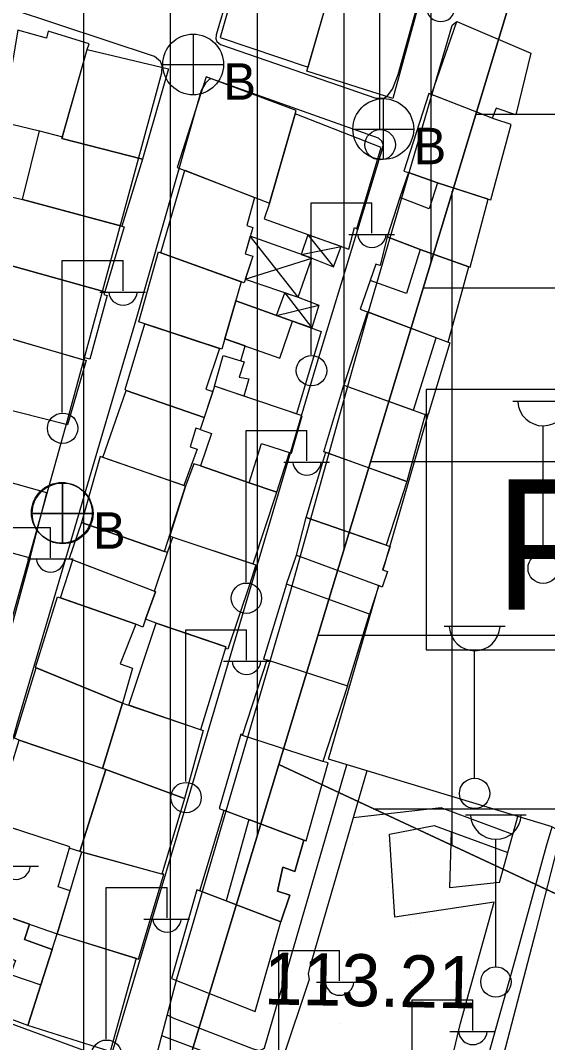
# Model space of a CAD drawing. Extents: x 417997 to 421451, y 4451742 to 4455216.
# Drawn here: x 419228.1 to 419288.8, y 4452874.4 to 4452992.2 of the extents above; entities that cross this region are included whole.
import ezdxf

# ---------------------------------------------------------------- set-up
doc = ezdxf.new("R2010")
doc.units = 0
for name, color, linetype in [('ADA', 7, 'Continuous'), ('B_Mesken', 7, 'Continuous'), ('B_Sundurma', 7, 'Continuous'), ('B_Teras', 7, 'Continuous'), ('Default', 7, 'Continuous'), ('LJ_SEMBOL', 7, 'Continuous'), ('O_Park_Bahce', 7, 'Continuous'), ('PL_AYA_PARK_DINLENME', 7, 'Continuous'), ('PL_K_PAZAR_ALANI', 7, 'Continuous'), ('PL_KON_MEV_350', 7, 'Continuous'), ('S_Cad_Sok_Lambasi', 7, 'Continuous'), ('S_Elektrik_Diregi', 7, 'Continuous'), ('S_Rogar_Kapagi', 7, 'Continuous'), ('S_Rogar_Kapagi_Buski', 7, 'Continuous'), ('Sinir_Duvar_tek_tarafa_ait', 7, 'Continuous'), ('TR_ORTAYOGUNKONUT', 7, 'Continuous'), ('TR_PARKALANI', 7, 'Continuous'), ('TR_PAZARLAMAAL', 7, 'Continuous'), ('Y_Kot_Noktasi', 7, 'Continuous'), ('Yol_Kaldirim_kenari_bordurtasi', 7, 'Continuous'), ('Yol_Sose', 7, 'Continuous')]:
    doc.layers.add(name, color=color, linetype=linetype)

# ---------------------------------------------------------------- blocks, each defined once
blk = doc.blocks.new('POINT_DISPLAY')
at = {"layer": 'Default'}
blk.add_line((0, 0), (0, 0), dxfattribs=at)

msp = doc.modelspace()

# ---------------------------------------------------------------- linework, layer by layer
at = {"layer": 'ADA'}
for p, q in [((419293.32, 4453023.62), (419257.84, 4452906.47)), ((419293.32, 4453023.62), (419257.84, 4452906.47)), ((419257.84, 4452906.47), (419231.01, 4452817.88)), ((419257.84, 4452906.47), (419231.01, 4452817.88)), ((419257.84, 4452906.47), (419311.59, 4452881.39)), ((419257.84, 4452906.47), (419311.59, 4452881.39))]:
    msp.add_line(p, q, dxfattribs=at)
at = {"layer": 'B_Mesken'}
for points in [[(419264.02, 4452996.56), (419264.09, 4452996.91), (419254.04, 4453000.63), (419251.09, 4452990.22), (419261.22, 4452986.82)], [(419261.08, 4452986.35), (419264.02, 4452996.56), (419273.74, 4452993.32), (419270.99, 4452983.2)], [(419275.44, 4452983.65), (419278.35, 4452992.08), (419286.87, 4452988.45), (419285.16, 4452981.31), (419282.89, 4452982.08), (419282.44, 4452980.93)], [(419235.78, 4452988.87), (419236.02, 4452989.51), (419231.27, 4452990.97), (419231.08, 4452990.16), (419227.78, 4452991.09), (419226.13, 4452981.3), (419225.99, 4452980.51), (419230.29, 4452979.49), (419232.92, 4452978.78)], [(419232.87, 4452978.59), (419235.78, 4452988.87), (419245.16, 4452986.63), (419242.16, 4452976.23)], [(419256.78, 4452971.14), (419259.84, 4452981.84), (419249.5, 4452985.71), (419246.15, 4452975.27)], [(419279.87, 4452972.29), (419281.97, 4452971.61), (419282.26, 4452971.52), (419284.61, 4452980.2), (419282.74, 4452980.81), (419275.13, 4452983.78), (419272.25, 4452974.84), (419272.78, 4452974.68), (419276.15, 4452973.48)], [(419256.78, 4452971.14), (419256.15, 4452969.34), (419265.9, 4452965.84), (419266.58, 4452968.33), (419266.84, 4452968.21), (419269.63, 4452977.56), (419259.73, 4452981.45)], [(419242.16, 4452976.23), (419239.78, 4452968.49), (419228.33, 4452971.57), (419230.29, 4452979.49), (419232.92, 4452978.78), (419232.87, 4452978.59)], [(419255.07, 4452971.8), (419254.18, 4452968.56), (419254.85, 4452968.33), (419253.96, 4452965.31), (419254.86, 4452965.04), (419253.85, 4452961.99), (419244.27, 4452965.43), (419247.01, 4452974.94)], [(419271.8, 4452971.81), (419270.32, 4452967.29), (419274.12, 4452965.81), (419279.74, 4452963.81), (419279.9, 4452963.77), (419281.97, 4452971.61), (419276.15, 4452973.48), (419272.78, 4452974.68)], [(419240.05, 4452968.42), (419237.82, 4452960.92), (419224.99, 4452964.5), (419227.23, 4452971.86), (419228.33, 4452971.57)], [(419268.38, 4452962.24), (419267.22, 4452958.93), (419277.36, 4452955.14), (419279.74, 4452963.81), (419274.12, 4452965.81), (419270.32, 4452967.29), (419269.54, 4452963.97), (419269.01, 4452964.12)], [(419253.53, 4452962.1), (419251.3, 4452954.32), (419241.73, 4452957.46), (419243.99, 4452965.55), (419244.27, 4452965.43)], [(419223.56, 4452956.5), (419222.35, 4452956.78), (419224.69, 4452964.37), (419224.87, 4452964.28), (419224.99, 4452964.5), (419237.82, 4452960.92), (419237.7, 4452960.62), (419238.08, 4452960.5), (419236.1, 4452953.18), (419235.47, 4452953.34), (419235.39, 4452953.08)], [(419253.47, 4452953), (419253.98, 4452954.71), (419251.65, 4452955.53), (419252.9, 4452959.9), (419259.43, 4452957.56), (419262.75, 4452956.38), (419259.89, 4452946.88), (419253.83, 4452948.92), (419250.44, 4452950.06), (419251.46, 4452953.6)], [(419273.38, 4452947.29), (419275.98, 4452955.65), (419268.05, 4452958.62), (419265.36, 4452950.19)], [(419223.56, 4452956.5), (419235.65, 4452953.01), (419233.5, 4452945.61), (419225.15, 4452947.73), (419221.73, 4452948.69)], [(419240.26, 4452949.57), (419240.17, 4452949.69), (419242.42, 4452957.24), (419251.02, 4452954.42), (419249.44, 4452949.73), (419250.25, 4452949.46), (419249.26, 4452946.46)], [(419237.59, 4452941.85), (419240.26, 4452949.57), (419249.26, 4452946.46), (419248.8, 4452945.07), (419248.29, 4452945.22), (419247.63, 4452943.09), (419248.46, 4452942.81), (419246.91, 4452938.62)], [(419257.63, 4452937.84), (419259.07, 4452942.42), (419259.32, 4452942.34), (419260.55, 4452946.66), (419250.44, 4452950.06), (419248.8, 4452945.07), (419250.1, 4452944.63), (419248.82, 4452940.87), (419254.45, 4452938.93)], [(419265.36, 4452950.19), (419274.72, 4452946.81), (419272.6, 4452939.09), (419263.04, 4452942.52)], [(419261, 4452934.94), (419263.25, 4452942.45), (419272.6, 4452939.09), (419270.2, 4452931.75)], [(419229.2, 4452930.29), (419231.13, 4452937.77), (419218.45, 4452941.36), (419217.34, 4452936.29), (419219.42, 4452935.77), (419218.69, 4452933.13), (419225.4, 4452931.31)], [(419235.13, 4452934.35), (419244.69, 4452931.02), (419247.12, 4452938.54), (419237.27, 4452941.96)], [(419254.89, 4452929.61), (419257.63, 4452937.84), (419254.45, 4452938.93), (419248.82, 4452940.87), (419248.06, 4452941.13), (419247.12, 4452938.54), (419245.28, 4452932.83), (419245.66, 4452932.68)], [(419235.13, 4452934.35), (419233.72, 4452930.22), (419243.54, 4452926.44), (419245.04, 4452930.89), (419244.69, 4452931.02)], [(419259.88, 4452930.59), (419261, 4452934.94), (419270.68, 4452931.58), (419269.79, 4452928.92), (419270.36, 4452928.7), (419269.75, 4452926.9), (419269.37, 4452927.11), (419268.31, 4452923.81), (419258.73, 4452927.24)], [(419224.15, 4452923.15), (419216.21, 4452925.29), (419217.33, 4452929.43), (419216.88, 4452929.56), (419217.9, 4452933.34), (419225.4, 4452931.31), (419229.2, 4452930.29), (419227.06, 4452922.36)], [(419254.46, 4452927.16), (419251.98, 4452919.77), (419251.7, 4452919.86), (419251.75, 4452920.02), (419249.17, 4452920.91), (419243.71, 4452922.77), (419242.48, 4452923.23), (419243.65, 4452926.37), (419243.54, 4452926.44), (419245.04, 4452930.89), (419245.66, 4452932.68), (419255.22, 4452929.5)], [(419232.71, 4452925.67), (419234.13, 4452930.06), (419243.54, 4452926.44), (419243.65, 4452926.37), (419242.48, 4452923.23), (419242.18, 4452922.32), (419241.4, 4452922.66)], [(419265.76, 4452915.54), (419268.31, 4452923.81), (419258.73, 4452927.24), (419256.08, 4452918.6), (419256.5, 4452918.55)], [(419232.35, 4452925.79), (419241.4, 4452922.66), (419239.57, 4452918.09), (419240.99, 4452917.57), (419239.85, 4452913.55), (419229.82, 4452917.64)], [(419240.56, 4452913.3), (419243.71, 4452922.77), (419251.75, 4452920.02), (419248.82, 4452910.48)], [(419227.96, 4452909.3), (419227.42, 4452909.5), (419229.9, 4452917.61), (419239.85, 4452913.55), (419237.54, 4452906.03)], [(419256.5, 4452918.55), (419265.76, 4452915.54), (419262.93, 4452906.82), (419253.67, 4452909.83)], [(419237.54, 4452906.03), (419239.85, 4452913.55), (419249.12, 4452910.38), (419246.98, 4452902.57), (419237.91, 4452905.9)], [(419225.03, 4452899.84), (419227.96, 4452909.3), (419237.91, 4452905.9), (419234.94, 4452896.44), (419233.72, 4452896.86), (419233.77, 4452897)], [(419253.67, 4452909.83), (419253.46, 4452909.99), (419250.99, 4452901.43), (419261, 4452897.69), (419263.52, 4452906.68), (419262.93, 4452906.82)], [(419234.94, 4452896.44), (419237.91, 4452905.9), (419246.98, 4452902.57), (419244.37, 4452893.83)], [(419248.77, 4452891.91), (419251.57, 4452901.21), (419254.38, 4452900.16), (419260.75, 4452897.78), (419259.71, 4452894.14), (419258.33, 4452894.66), (419257.69, 4452891.88), (419259.13, 4452891.44), (419258.1, 4452888.36)], [(419233.8, 4452891.93), (419232.44, 4452892.37), (419233.77, 4452897), (419224.78, 4452899.92), (419222.45, 4452890.4), (419232.32, 4452886.96)], [(419235.13, 4452896.39), (419232.32, 4452886.96), (419241.7, 4452884.06), (419244.62, 4452893.84), (419244.37, 4452893.83)], [(419248.41, 4452892.05), (419245.48, 4452881.81), (419255.14, 4452878.04), (419258.1, 4452888.36)], [(419222.06, 4452885.98), (419221.77, 4452886.09), (419223.12, 4452890.16), (419229.13, 4452888.07), (419228.54, 4452886.31), (419231.74, 4452885.18), (419230.43, 4452881.08), (419228.94, 4452876.42), (419220.24, 4452879.66)], [(419241.41, 4452884.15), (419238.43, 4452873.43), (419228.94, 4452876.42), (419230.43, 4452881.08), (419231.74, 4452885.18), (419232.32, 4452886.96)]]:
    msp.add_lwpolyline(points, close=True, dxfattribs=at)
at = {"layer": 'B_Sundurma'}
for p, q in [((419260.07, 4452960.31), (419254.56, 4452967.34)), ((419261.21, 4452967.52), (419264.17, 4452963.82)), ((419260.42, 4452965.24), (419265.05, 4452966.14)), ((419253.98, 4452962.38), (419261.65, 4452964.8)), ((419258.55, 4452960.83), (419261.64, 4452956.78)), ((419257.58, 4452958.22), (419262.48, 4452959.39))]:
    msp.add_line(p, q, dxfattribs=at)
for points in [[(419253.98, 4452962.38), (419260.07, 4452960.31), (419261.65, 4452964.8), (419254.56, 4452967.34), (419253.96, 4452965.31), (419254.86, 4452965.04)], [(419261.21, 4452967.52), (419260.42, 4452965.24), (419261.65, 4452964.8), (419264.17, 4452963.82), (419265.05, 4452966.14)], [(419257.58, 4452958.22), (419258.55, 4452960.83), (419260.07, 4452960.31), (419262.48, 4452959.39), (419261.64, 4452956.78), (419259.43, 4452957.56)]]:
    msp.add_lwpolyline(points, close=True, dxfattribs=at)
at = {"layer": 'B_Teras'}
for points in [[(419279.74, 4452963.81), (419279.9, 4452963.77), (419281.97, 4452971.61), (419276.15, 4452973.48), (419275.17, 4452970.5), (419271.8, 4452971.81), (419270.32, 4452967.29), (419274.12, 4452965.81)], [(419277.36, 4452955.14), (419279.74, 4452963.81), (419274.12, 4452965.81), (419272.56, 4452960.74), (419268.38, 4452962.24), (419267.22, 4452958.93)], [(419251.65, 4452955.53), (419257.97, 4452953.31), (419259.43, 4452957.56), (419252.9, 4452959.9)], [(419250.44, 4452950.06), (419251.46, 4452953.6), (419253.85, 4452952.88), (419253.29, 4452951.09), (419254.4, 4452950.9), (419253.83, 4452948.92)], [(419248.82, 4452940.87), (419254.45, 4452938.93), (419255.85, 4452943.47), (419259.32, 4452942.34), (419260.55, 4452946.66), (419250.44, 4452950.06), (419248.8, 4452945.07), (419250.1, 4452944.63)], [(419258.73, 4452927.24), (419259.88, 4452930.59), (419269.37, 4452927.11), (419268.31, 4452923.81)], [(419254.38, 4452900.16), (419251.79, 4452890.76), (419258.1, 4452888.36), (419259.13, 4452891.44), (419257.69, 4452891.88), (419258.33, 4452894.66), (419259.71, 4452894.14), (419260.75, 4452897.78)], [(419223.12, 4452890.16), (419221.77, 4452886.09), (419227.52, 4452883.91), (419226.94, 4452882.28), (419230.43, 4452881.08), (419231.74, 4452885.18), (419228.54, 4452886.31), (419229.13, 4452888.07)]]:
    msp.add_lwpolyline(points, close=True, dxfattribs=at)
at = {"layer": 'LJ_SEMBOL'}
msp.add_lwpolyline([(419274.81, 4452919.69), (419304.81, 4452919.69), (419304.81, 4452949.69), (419274.81, 4452949.69)], close=True, dxfattribs=at)
msp.add_lwpolyline([(419274.81, 4452919.69), (419304.81, 4452919.69), (419304.81, 4452949.69), (419274.81, 4452949.69)], close=True, dxfattribs=at)
at = {"layer": 'O_Park_Bahce'}
for points in [[(419245.66, 4452877.31), (419254.91, 4452873.72), (419255.64, 4452873.54), (419256.06, 4452873.72), (419256.22, 4452873.85), (419265.67, 4452906.45)], [(419267.98, 4452905.75), (419261.35, 4452882.91), (419261.25, 4452882.35), (419261.35, 4452881.72)], [(419284.81, 4452898.4), (419276.54, 4452901.47), (419266.41, 4452900.34)], [(419283.28, 4452892.88), (419285.38, 4452900.48)], [(419282.65, 4452890.61), (419271.23, 4452888.88), (419270.62, 4452898.44), (419275.74, 4452899.44), (419284.24, 4452896.35)], [(419283.28, 4452892.88), (419277.56, 4452892.27), (419277.73, 4452898.72)], [(419278.79, 4452876.67), (419282.65, 4452890.61)], [(419261.35, 4452881.72), (419258.24, 4452872.4), (419276.39, 4452866.66), (419278.79, 4452876.67)], [(419245.66, 4452877.31), (419245.01, 4452877.59)]]:
    msp.add_lwpolyline(points, dxfattribs=at)
at = {"layer": 'PL_AYA_PARK_DINLENME'}
msp.add_lwpolyline([(419231.01, 4452817.88), (419257.84, 4452906.47), (419311.59, 4452881.39), (419299.09, 4452839.71), (419270.63, 4452854.26), (419247.99, 4452809.79)], close=True, dxfattribs=at)
msp.add_lwpolyline([(419231.01, 4452817.88), (419257.84, 4452906.47), (419311.59, 4452881.39), (419299.09, 4452839.71), (419270.63, 4452854.26), (419247.99, 4452809.79)], close=True, dxfattribs=at)
at = {"layer": 'PL_K_PAZAR_ALANI'}
msp.add_lwpolyline([(419257.84, 4452906.47), (419293.32, 4453023.62), (419325.56, 4453006.95), (419331.27, 4452969.87), (419311.59, 4452881.39)], close=True, dxfattribs=at)
msp.add_lwpolyline([(419257.84, 4452906.47), (419293.32, 4453023.62), (419325.56, 4453006.95), (419331.27, 4452969.87), (419311.59, 4452881.39)], close=True, dxfattribs=at)
at = {"layer": 'PL_KON_MEV_350'}
msp.add_lwpolyline([(419135.39, 4452787.23), (419139.64, 4452948), (419166.33, 4452946.43), (419187.35, 4453014.34), (419163.54, 4453023.76), (419163.54, 4453023.76), (419189.13, 4453054.1), (419205.39, 4453059.81), (419235.44, 4453053.88), (419229.15, 4453037.37), (419259.8, 4453026), (419268.2, 4453043.3), (419296.65, 4453034.64), (419293.32, 4453023.62), (419257.84, 4452906.47), (419231.01, 4452817.88)], dxfattribs=at)
at = {"layer": 'S_Cad_Sok_Lambasi'}
for p, q in [((419284.81, 4452948.33), (419291.81, 4452948.33)), ((419288.31, 4452930.83), (419288.31, 4452945.5)), ((419276.91, 4452922.4), (419283.91, 4452922.4)), ((419280.41, 4452904.9), (419280.41, 4452919.58)), ((419279.36, 4452900.68), (419286.36, 4452900.68)), ((419282.86, 4452883.18), (419282.86, 4452897.86))]:
    msp.add_line(p, q, dxfattribs=at)
for centre in [(419288.31, 4452929.08), (419280.41, 4452903.15), (419282.86, 4452881.43)]:
    msp.add_circle(centre, 1.75, dxfattribs=at)
for centre in [(419288.31, 4452948.43), (419280.41, 4452922.51), (419282.86, 4452900.79)]:
    msp.add_arc(centre, 2.93, 183.298, 356.9072, dxfattribs=at)
at = {"layer": 'S_Elektrik_Diregi'}
for p, q in [((419269.49, 4452979.72), (419269.49, 4452997.22)), ((419261.58, 4452953.69), (419261.58, 4452971.19)), ((419261.58, 4452971.19), (419268.58, 4452971.19)), ((419268.58, 4452967.69), (419268.58, 4452971.19)), ((419265.92, 4452967.55), (419271.17, 4452967.55)), ((419232.91, 4452947.05), (419232.91, 4452964.55)), ((419232.91, 4452964.55), (419239.91, 4452964.55)), ((419239.91, 4452961.05), (419239.91, 4452964.55)), ((419237.25, 4452960.91), (419242.5, 4452960.91)), ((419254.09, 4452927.47), (419254.09, 4452944.97)), ((419254.09, 4452944.97), (419261.09, 4452944.97)), ((419261.09, 4452941.47), (419261.09, 4452944.97)), ((419258.43, 4452941.33), (419263.68, 4452941.33)), ((419224.57, 4452933.8), (419231.57, 4452933.8)), ((419231.57, 4452930.3), (419231.57, 4452933.8)), ((419228.91, 4452930.16), (419234.16, 4452930.16)), ((419247.13, 4452904.51), (419247.13, 4452922.01)), ((419247.13, 4452922.01), (419254.13, 4452922.01)), ((419254.13, 4452918.51), (419254.13, 4452922.01)), ((419251.47, 4452918.37), (419256.72, 4452918.37)), ((419224.93, 4452894.76), (419230.18, 4452894.76)), ((419237.98, 4452874.82), (419237.98, 4452892.32)), ((419237.98, 4452892.32), (419244.98, 4452892.32)), ((419244.98, 4452888.82), (419244.98, 4452892.32)), ((419242.32, 4452888.68), (419247.57, 4452888.68)), ((419257.85, 4452867.54), (419257.85, 4452885.04)), ((419257.85, 4452885.04), (419264.85, 4452885.04)), ((419264.85, 4452881.54), (419264.85, 4452885.04)), ((419262.19, 4452881.4), (419267.44, 4452881.4)), ((419273.21, 4452861.85), (419273.21, 4452879.35)), ((419273.21, 4452879.35), (419280.21, 4452879.35)), ((419280.21, 4452875.85), (419280.21, 4452879.35)), ((419277.55, 4452875.71), (419282.8, 4452875.71))]:
    msp.add_line(p, q, dxfattribs=at)
for centre in [(419269.53, 4452977.88), (419261.62, 4452951.85), (419232.95, 4452945.21), (419254.12, 4452925.64), (419247.17, 4452902.67), (419238.02, 4452872.99)]:
    msp.add_circle(centre, 1.75, dxfattribs=at)
for centre in [(419276.5, 4452993.73), (419268.58, 4452967.7), (419239.91, 4452961.06), (419261.09, 4452941.49), (419231.57, 4452930.31), (419254.13, 4452918.52), (419227.59, 4452894.91), (419244.98, 4452888.84), (419264.85, 4452881.55), (419280.21, 4452875.87)]:
    msp.add_arc(centre, 1.66, 184.8384, 355.1464, dxfattribs=at)
at = {"layer": 'S_Rogar_Kapagi'}
for p, q in [((419232.92, 4452931.95), (419232.92, 4452938.95)), ((419229.35, 4452935.42), (419236.35, 4452935.42))]:
    msp.add_line(p, q, dxfattribs=at)
msp.add_circle((419232.86, 4452935.48), 3.5, dxfattribs=at)
at = {"layer": 'S_Rogar_Kapagi_Buski'}
for p, q in [((419247.98, 4452990.63), (419247.98, 4452983.63)), ((419244.48, 4452987.13), (419251.48, 4452987.13)), ((419269.89, 4452983.19), (419269.89, 4452976.19)), ((419266.39, 4452979.69), (419273.39, 4452979.69)), ((419232.95, 4452938.91), (419232.95, 4452931.91)), ((419229.45, 4452935.41), (419236.45, 4452935.41))]:
    msp.add_line(p, q, dxfattribs=at)
for centre in [(419247.98, 4452987.13), (419269.89, 4452979.69), (419232.95, 4452935.41)]:
    msp.add_circle(centre, 3.5, dxfattribs=at)
at = {"layer": 'Sinir_Duvar_tek_tarafa_ait'}
for points in [[(419277.36, 4452955.14), (419277.57, 4452955.07), (419275.07, 4452946.79), (419274.72, 4452946.81)], [(419269.89, 4452928.89), (419275.07, 4452946.79)], [(419288.7, 4452897.12), (419289.35, 4452899.28), (419263.59, 4452907.08), (419269.38, 4452927.11)]]:
    msp.add_lwpolyline(points, dxfattribs=at)
at = {"layer": 'TR_ORTAYOGUNKONUT'}
for p, q in [((419275.39, 4452964.43), (419275.39, 4453041.11)), ((419275.39, 4452964.43), (419275.39, 4453041.11)), ((419265.39, 4452931.4), (419265.39, 4453037.52)), ((419265.39, 4452931.4), (419265.39, 4453037.52)), ((419235.39, 4452832.33), (419235.39, 4453035.06)), ((419235.39, 4452832.33), (419235.39, 4453035.06)), ((419245.39, 4452865.36), (419245.39, 4453031.35)), ((419245.39, 4452865.36), (419245.39, 4453031.35)), ((419255.39, 4452898.38), (419255.39, 4453027.64)), ((419255.39, 4452898.38), (419255.39, 4453027.64))]:
    msp.add_line(p, q, dxfattribs=at)
at = {"layer": 'TR_PAZARLAMAAL'}
for p, q in [((419280.53, 4452981.39), (419329.49, 4452981.39)), ((419280.53, 4452981.39), (419329.49, 4452981.39)), ((419277.84, 4452897.14), (419277.84, 4452972.52)), ((419277.84, 4452897.14), (419277.84, 4452972.52)), ((419274.47, 4452961.39), (419329.38, 4452961.39)), ((419274.47, 4452961.39), (419329.38, 4452961.39)), ((419268.41, 4452941.39), (419324.93, 4452941.39)), ((419268.41, 4452941.39), (419324.93, 4452941.39)), ((419262.36, 4452921.39), (419320.49, 4452921.39)), ((419262.36, 4452921.39), (419320.49, 4452921.39)), ((419268.74, 4452901.39), (419316.04, 4452901.39)), ((419268.74, 4452901.39), (419316.04, 4452901.39))]:
    msp.add_line(p, q, dxfattribs=at)
at = {"layer": 'Yol_Kaldirim_kenari_bordurtasi'}
for points in [[(419257.59, 4452866.88), (419264.82, 4452864.06), (419266.27, 4452866.85), (419270.73, 4452865.23), (419269.85, 4452862.46), (419278.25, 4452859.54), (419285.12, 4452884.11), (419288.7, 4452897.12)], [(419259.74, 4452871.92), (419258.91, 4452869.77), (419244.37, 4452875.21)]]:
    msp.add_lwpolyline(points, dxfattribs=at)
at = {"layer": 'Yol_Sose'}
for points in [[(419251.13, 4452989.43), (419269.02, 4452983.24), (419269.95, 4452983.26), (419270.33, 4452983.47), (419270.93, 4452984.3), (419271.59, 4452985.98), (419286.25, 4453038.44), (419286.24, 4453038.81), (419285.82, 4453039.74), (419270.19, 4453044.2), (419269.51, 4453044.02), (419269.25, 4453043.83), (419267.84, 4453041.49), (419261.26, 4453026.66), (419257.37, 4453013.22), (419250.63, 4452990.53), (419250.61, 4452990.09), (419250.71, 4452989.78)], [(419196.79, 4452893.18), (419207.51, 4452885.3), (419208.56, 4452884.7), (419215.34, 4452883.12), (419215.78, 4452883.26), (419216.25, 4452883.82), (419216.48, 4452884.3), (419219.97, 4452897.71), (419233.49, 4452946), (419244.39, 4452986.16), (419244.43, 4452986.96), (419244.24, 4452987.47), (419243.52, 4452988.06), (419215.66, 4452997.31), (419215.38, 4452997.26), (419215.08, 4452996.96), (419214.73, 4452996.42), (419209.21, 4452968.82), (419202.27, 4452930.91), (419196.09, 4452894.86), (419196.1, 4452894.49), (419196.15, 4452894.28), (419196.38, 4452893.9)], [(419241.43, 4452957.84), (419227.66, 4452911.14), (419221.95, 4452890.52), (419219.65, 4452880.98), (419219.68, 4452880.25), (419220.03, 4452879.76), (419220.79, 4452878.92), (419236.83, 4452873.04), (419237.91, 4452872.69), (419238.19, 4452872.79), (419238.68, 4452873.38), (419247.42, 4452902.53), (419262.14, 4452952.36), (419269.82, 4452977.57), (419269.89, 4452977.89), (419269.72, 4452978.3), (419269.34, 4452978.62), (419250.1, 4452985.49), (419249.82, 4452985.38), (419249.4, 4452984.96), (419248.91, 4452984.13)]]:
    msp.add_lwpolyline(points, close=True, dxfattribs=at)
msp.add_lwpolyline([(419289.35, 4452899.28), (419289.75, 4452899.08), (419289.99, 4452898.87), (419290.24, 4452898.32), (419290.22, 4452898.06), (419287.43, 4452887.17), (419283.97, 4452873.93), (419279.28, 4452858.28), (419279.04, 4452858.14), (419278.86, 4452857.97), (419278.52, 4452857.94), (419244.13, 4452870.24), (419243.65, 4452870.57), (419243.49, 4452870.83), (419243.42, 4452871.13), (419243.56, 4452872.19), (419246.12, 4452881.78), (419259.16, 4452926.25), (419268.39, 4452959.29), (419277.79, 4452991.5), (419277.87, 4452991.69), (419278.35, 4452992.08)], dxfattribs=at)

# ---------------------------------------------------------------- block references
at = {"layer": 'TR_PARKALANI', "xscale": 0.1, "yscale": 0.10000000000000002}
for p in [(419266.36, 4452897.26), (419266.36, 4452897.26), (419262.07, 4452896.2), (419262.07, 4452896.2), (419270.49, 4452892.34), (419270.49, 4452892.34), (419287.79, 4452890.88), (419287.79, 4452890.88), (419273.02, 4452888.28), (419273.02, 4452888.28), (419275.98, 4452888.67), (419275.98, 4452888.67), (419258.25, 4452885.67), (419258.25, 4452885.67), (419279.68, 4452879.3), (419279.68, 4452879.3), (419264.91, 4452876.69), (419264.91, 4452876.69)]:
    msp.add_blockref('POINT_DISPLAY', p, dxfattribs=at)

# ---------------------------------------------------------------- texts
at = {"layer": 'LJ_SEMBOL'}
msp.add_text('P.', height=15, dxfattribs=at).set_placement((419282.67, 4452924.32))
msp.add_text('P.', height=15, dxfattribs=at).set_placement((419282.67, 4452924.32))
at = {"layer": 'S_Rogar_Kapagi_Buski'}
for p in [(419251.48, 4452983.07), (419273.39, 4452975.63), (419236.45, 4452931.34)]:
    msp.add_text('B', height=4.2, dxfattribs=at).set_placement(p)
at = {"layer": 'Y_Kot_Noktasi'}
msp.add_text('113.21 ', height=6, rotation=358.8703, dxfattribs=at).set_placement((419256.09, 4452878.85))

doc.saveas('drawing.dxf')
